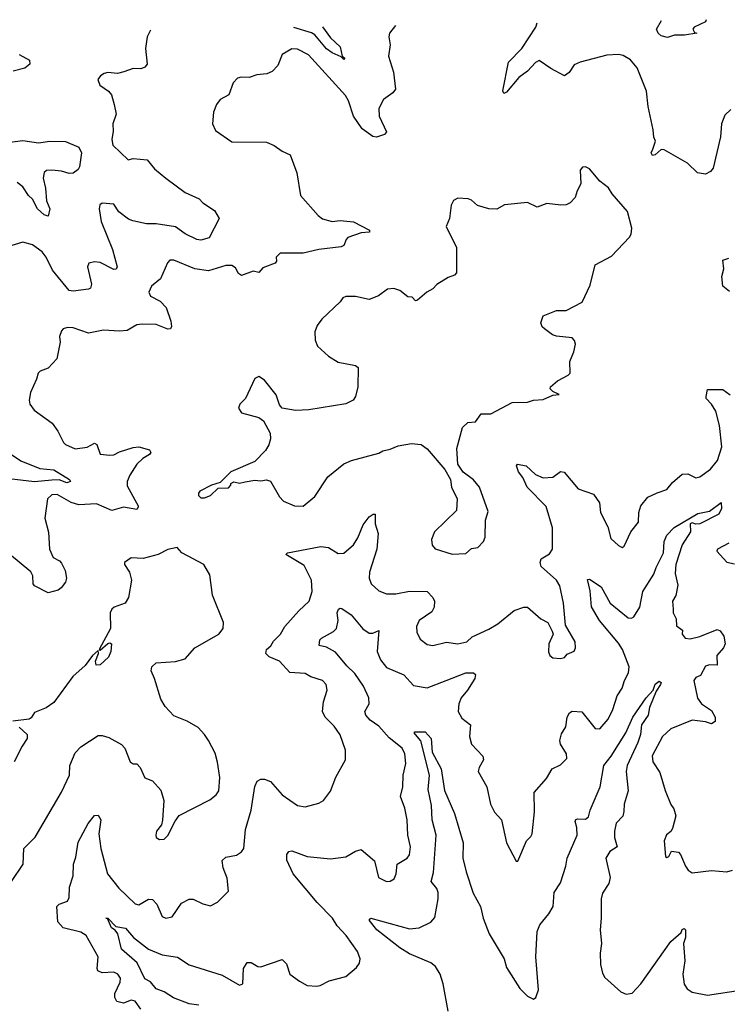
# Model space of a CAD drawing. Extents: x 2143765 to 2212931, y 878955 to 1017455.
# Tile 299 of 309: x 2178739 to 2182398, y 1012160 to 1017254. Entities that reach past the tile are written whole.
import ezdxf

# ---------------------------------------------------------------- set-up
doc = ezdxf.new("R2010")
doc.units = 0

msp = doc.modelspace()

# ---------------------------------------------------------------- linework, layer by layer
at = {"layer": '0CON20XD'}
for points in [[(2182288.2, 1017254.3), (2182285, 1017242.9), (2182226.2, 1017215), (2182218.8, 1017205), (2182227.5, 1017187.5), (2182240, 1017185), (2182175.8, 1017174.2), (2182125, 1017174.2), (2182088.7, 1017161.3), (2182055, 1017170), (2182040.4, 1017185), (2182031.4, 1017205), (2182057.5, 1017249.9)], [(2179414.1, 1017199.8), (2179397.5, 1017165), (2179388.8, 1017105), (2179398, 1017025), (2179385, 1017008.8), (2179365, 1017000), (2179325, 1017001.2), (2179276.2, 1016983.8), (2179245, 1016976.7), (2179195, 1016981.2), (2179175, 1016976.2), (2179156.1, 1016963.9), (2179142.5, 1016945), (2179152.5, 1016915), (2179197.5, 1016885), (2179213.3, 1016865), (2179227.5, 1016815), (2179237.1, 1016765), (2179220.6, 1016715), (2179222.3, 1016677.7), (2179214.3, 1016635), (2179220.8, 1016605), (2179300, 1016530), (2179325, 1016535.9), (2179398.4, 1016528.4), (2179435, 1016483.3), (2179494.1, 1016434.1), (2179595, 1016360.9), (2179666.6, 1016326.6), (2179685, 1016306.7), (2179746.2, 1016266.2), (2179770, 1016225), (2179717.5, 1016125), (2179675, 1016113.4), (2179655, 1016116.2), (2179595, 1016146), (2179545, 1016183.2), (2179445, 1016198.4), (2179395, 1016197.7), (2179324.1, 1016214.1), (2179301.6, 1016221.6), (2179250.6, 1016260.6), (2179225, 1016299.5), (2179165.8, 1016304.2), (2179153, 1016297), (2179150, 1016275), (2179159.3, 1016209.3), (2179218.9, 1016065), (2179242, 1015975), (2179237.1, 1015962.9), (2179225, 1015962), (2179155, 1015997.8), (2179125, 1016001.9), (2179095.7, 1015994.3), (2179089.4, 1015975), (2179109.4, 1015885), (2179104.2, 1015865.8), (2179095, 1015860.8), (2179015, 1015849.5), (2178995, 1015853.1), (2178908.2, 1015958.3), (2178875.9, 1016025.9), (2178855, 1016053.5), (2178805, 1016088.9), (2178755, 1016102.9), (2178617.4, 1016062.6)], [(2180681.6, 1017223.8), (2180651.4, 1017185), (2180647.5, 1017165), (2180654.3, 1017125), (2180645.8, 1017065), (2180672.2, 1016982.2), (2180681.5, 1016895), (2180668.1, 1016875), (2180619.2, 1016840.8), (2180595.4, 1016795), (2180598.2, 1016755), (2180635.8, 1016674.2), (2180625, 1016660), (2180584.1, 1016645.9), (2180565, 1016650.6), (2180509.6, 1016689.6), (2180464.7, 1016754.7), (2180438.7, 1016835), (2180422.7, 1016862.7), (2180231.6, 1017071.6), (2180175, 1017101.2), (2180145, 1017103.1), (2180096, 1017075), (2180072.7, 1017017.3), (2180044.2, 1016985.8), (2180015.7, 1016974.3), (2179965, 1016968.8), (2179925, 1016955.8), (2179883, 1016957), (2179865, 1016951.2), (2179841.7, 1016928.3), (2179820, 1016865), (2179775, 1016841.4), (2179755.6, 1016815), (2179740.8, 1016775), (2179736.2, 1016715), (2179751.7, 1016681.7), (2179835, 1016622.5), (2180015, 1016620), (2180055, 1016603.8), (2180095, 1016573.8), (2180136.7, 1016555), (2180172.3, 1016462.3), (2180191.2, 1016345), (2180281.7, 1016241.7), (2180305, 1016224), (2180355, 1016210), (2180395, 1016214.5), (2180465, 1016207.9), (2180546.7, 1016165), (2180547.5, 1016155), (2180505, 1016152.2), (2180435, 1016126.5), (2180427, 1016117), (2180413.8, 1016086.2), (2180401.2, 1016078.8), (2180285, 1016064.6), (2180205, 1016046.9), (2180085, 1016045.6), (2180064.1, 1016025.9), (2180067.1, 1016005), (2180060, 1015995), (2179995, 1015970.5), (2179975, 1015946.1), (2179945, 1015952.5), (2179885, 1015931.1), (2179870.4, 1015940.4), (2179855, 1015971.2), (2179835, 1015982.5), (2179805, 1015982), (2179715, 1015954.3), (2179645, 1015965.7), (2179535, 1016010), (2179515, 1016010), (2179503.1, 1015996.9), (2179467.2, 1015912.8), (2179420.8, 1015875), (2179406.9, 1015845), (2179415, 1015824.4), (2179465, 1015798.5), (2179495.7, 1015765.7), (2179519.6, 1015695), (2179523, 1015667), (2179518, 1015655), (2179505, 1015652.2), (2179445, 1015677.7), (2179371.2, 1015678.8), (2179345, 1015675.7), (2179295, 1015646.9), (2179255, 1015641.9), (2179172.1, 1015647.9), (2179095, 1015632.9), (2179015, 1015660), (2178985, 1015661.4), (2178963.8, 1015655), (2178954.2, 1015645), (2178944, 1015615), (2178948, 1015585), (2178930.3, 1015499.7), (2178885, 1015452), (2178844.1, 1015435.9), (2178833.3, 1015425), (2178826.2, 1015395), (2178794.3, 1015325.7), (2178788, 1015285), (2178791.2, 1015265), (2178813.4, 1015233.4), (2178906.8, 1015166.8), (2178935.5, 1015125.5), (2178965, 1015066.2), (2178975.8, 1015055.8), (2179025, 1015034.3), (2179086.9, 1015043.1), (2179125, 1015062.5), (2179136.7, 1015056.7), (2179155, 1015006.2), (2179205, 1015001.5), (2179225, 1015003.2), (2179255, 1015019.1), (2179325, 1015040.5), (2179355, 1015043.3), (2179409.5, 1015029.5), (2179416, 1015015), (2179409.4, 1015005), (2179375, 1014983.6), (2179345, 1014954.6), (2179307.4, 1014897.4), (2179294.3, 1014865), (2179295, 1014842), (2179352.2, 1014735), (2179345, 1014720), (2179275, 1014731.6), (2179215, 1014715.4), (2179135, 1014749.6), (2179045, 1014744.8), (2179005, 1014756.2), (2178932.3, 1014797.7), (2178904.7, 1014795.3), (2178882.9, 1014775), (2178869.4, 1014675), (2178887, 1014603), (2178892.9, 1014515), (2178911.5, 1014471.5), (2178945, 1014453.8), (2178955, 1014442), (2178974.3, 1014405), (2178980, 1014365), (2178975, 1014343.8), (2178953.8, 1014315), (2178936.9, 1014303.1), (2178885, 1014289.3), (2178815.8, 1014325), (2178807.6, 1014335), (2178806.4, 1014376.4), (2178797, 1014397), (2178685, 1014488.4)], [(2180303.5, 1017216.6), (2180345, 1017160.7), (2180395, 1017113.6), (2180405.9, 1017065.9), (2180420, 1017055), (2180415, 1017047.5), (2180401.7, 1017061.7), (2180355, 1017082.5), (2180325, 1017104.1), (2180265.1, 1017175.1), (2180246.8, 1017186.8), (2180155.6, 1017213.8)], [(2182415, 1016788.8), (2182385, 1016760), (2182366.9, 1016715), (2182362.4, 1016647.6), (2182325, 1016486), (2182311.1, 1016468.9), (2182285, 1016455.6), (2182242.6, 1016462.6), (2182191.7, 1016511.7), (2182071.4, 1016581.4), (2182055, 1016582.2), (2182024, 1016555), (2182011.5, 1016551.5), (2182004.5, 1016565), (2182012.9, 1016585), (2182027.1, 1016625), (2182016.8, 1016646.8), (2182014.4, 1016685), (2181987.5, 1016805), (2181979.4, 1016885), (2181931.4, 1017005), (2181896.2, 1017046.2), (2181858.3, 1017068.3), (2181835, 1017073.5), (2181775, 1017070), (2181636.2, 1017033.8), (2181605, 1017020), (2181579.5, 1016980.5), (2181555, 1016963.8), (2181485, 1017001.4), (2181425, 1017042.5), (2181405, 1017032.9), (2181365, 1016987.1), (2181319.2, 1016955), (2181255, 1016878.8), (2181242, 1016872), (2181236.4, 1016886.4), (2181265.8, 1017034.2), (2181335.3, 1017104.7), (2181406.8, 1017215), (2181415.2, 1017237.7)], [(2178735, 1017074.2), (2178790, 1017045), (2178790.8, 1017025), (2178765, 1017002.9), (2178705, 1016988.5)], [(2178675, 1016619.6), (2178755, 1016629.1), (2178835, 1016616.5), (2178894.1, 1016625.9), (2178975, 1016624.6), (2179044.3, 1016595), (2179057.7, 1016565), (2179047.9, 1016492.1), (2179040.6, 1016479.4), (2179015, 1016460.4), (2178995, 1016458.8), (2178955, 1016471.2), (2178904.4, 1016475.6), (2178876.8, 1016473.2), (2178865, 1016464.3), (2178860.2, 1016435), (2178871.8, 1016381.8), (2178876.4, 1016316.4), (2178894.3, 1016275), (2178885, 1016237.5), (2178865, 1016244.3), (2178830.5, 1016275), (2178804, 1016325), (2178784.2, 1016344.2), (2178755, 1016389.2), (2178725, 1016412.3)], [(2180975, 1014488.8), (2181045, 1014492), (2181075, 1014518.8), (2181107.3, 1014522.7), (2181136.7, 1014555), (2181146.1, 1014576.1), (2181147.5, 1014665), (2181161.2, 1014708.8), (2181115.7, 1014835), (2181085, 1014872.9), (2181032.4, 1014912.4), (2181004, 1014954), (2180998.6, 1015035), (2181028.6, 1015145), (2181055, 1015170), (2181095, 1015173.8), (2181125, 1015214.2), (2181175, 1015214.3), (2181285, 1015273.1), (2181365, 1015275.8), (2181395, 1015285.7), (2181445, 1015288.6), (2181495, 1015311.2), (2181527.5, 1015315), (2181495, 1015330), (2181482, 1015345), (2181483.8, 1015355), (2181518.8, 1015385), (2181575, 1015414.4), (2181584.4, 1015425), (2181582.9, 1015485), (2181604, 1015535), (2181612, 1015575), (2181608, 1015595), (2181595, 1015608), (2181515, 1015616.2), (2181494.3, 1015624.3), (2181452.5, 1015655), (2181440, 1015665), (2181433.3, 1015685), (2181445, 1015722.5), (2181515, 1015750), (2181565, 1015748.8), (2181647.6, 1015792.4), (2181688.8, 1015881.2), (2181714.5, 1015985.5), (2181799.1, 1016030.9), (2181891.7, 1016128.3), (2181901.2, 1016145), (2181904, 1016175), (2181881.7, 1016261.7), (2181802.7, 1016352.7), (2181782.5, 1016385), (2181738.6, 1016418.6), (2181685, 1016483.3), (2181665, 1016493.3), (2181649.3, 1016490.7), (2181636.7, 1016475), (2181640, 1016405), (2181620.5, 1016369.5), (2181611.2, 1016335), (2181585, 1016307.5), (2181563.6, 1016296.4), (2181536, 1016294), (2181465, 1016304), (2181415, 1016284.3), (2181365, 1016308.8), (2181245, 1016296), (2181205, 1016273.8), (2181165, 1016276), (2181105, 1016292.5), (2181075, 1016320), (2181057.5, 1016327.5), (2181005, 1016331.4), (2180981.7, 1016318.3), (2180970, 1016295), (2180960.8, 1016225), (2180944.3, 1016185), (2180998, 1016075), (2180998, 1015945), (2180987, 1015933), (2180955, 1015920.6), (2180895.6, 1015884.4), (2180875, 1015861.2), (2180843.3, 1015845), (2180795, 1015803.3), (2180785, 1015800), (2180768.3, 1015818.3), (2180745, 1015820), (2180705, 1015853.3), (2180673.6, 1015863.6), (2180640.5, 1015859.5), (2180594.2, 1015825.8), (2180545, 1015805.8), (2180475, 1015821.9), (2180425, 1015822.5), (2180408.8, 1015815), (2180395, 1015794), (2180301.2, 1015705), (2180277.3, 1015672.7), (2180265, 1015640), (2180265.7, 1015595.7), (2180279.2, 1015565), (2180335, 1015512.5), (2180385, 1015482.5), (2180475.7, 1015465.7), (2180488.8, 1015455), (2180486.7, 1015355), (2180474.4, 1015305), (2180462.5, 1015285), (2180425, 1015266.9), (2180233.8, 1015236.2), (2180165, 1015232.8), (2180095, 1015244), (2180082.3, 1015262.3), (2180065, 1015313.3), (2180005, 1015388.8), (2179975, 1015407.5), (2179955, 1015397.5), (2179906.2, 1015293.8), (2179877.5, 1015265), (2179870, 1015245), (2179885, 1015220), (2179975, 1015196.2), (2179998.8, 1015178.8), (2180034, 1015115), (2180036, 1015085), (2180026.2, 1015055), (2180010, 1015025), (2179955, 1014968.8), (2179830, 1014915), (2179775, 1014860), (2179730, 1014845), (2179670, 1014815), (2179662.5, 1014805), (2179663, 1014793), (2179675, 1014780), (2179695, 1014780), (2179725, 1014792.5), (2179765, 1014830), (2179818.3, 1014831.7), (2179830, 1014845), (2179830, 1014855), (2179845, 1014862.5), (2179875, 1014856.7), (2179905, 1014863.8), (2179955, 1014872.5), (2179985, 1014867.5), (2180015, 1014873.3), (2180035, 1014866.7), (2180081.2, 1014785), (2180102.7, 1014762.7), (2180158.8, 1014738.8), (2180205, 1014737.5), (2180265, 1014788), (2180331.1, 1014888.9), (2180415, 1014955.7), (2180455, 1014974), (2180595, 1015012), (2180615.9, 1015024.1), (2180655, 1015031.4), (2180695, 1015049.4), (2180765, 1015060.6), (2180815, 1015055.8), (2180845, 1015033.8), (2180936.1, 1014926.1), (2180965.8, 1014875.8), (2180972, 1014835), (2181000, 1014775), (2180997.5, 1014715), (2180883.3, 1014605), (2180868.8, 1014565), (2180871.2, 1014535), (2180886.4, 1014516.4), (2180975, 1014488.8)], [(2182408.1, 1015848.1), (2182374.2, 1015875), (2182368.8, 1015925), (2182380, 1015965), (2182375, 1016010), (2182405, 1016020)], [(2180883.5, 1014245), (2180881.1, 1014215), (2180869.1, 1014190.9), (2180805, 1014146), (2180790.8, 1014115), (2180792.9, 1014085), (2180808.9, 1014048.9), (2180845, 1014020.8), (2180875, 1014015.7), (2180945, 1014034.3), (2181005, 1014025.6), (2181050, 1014035), (2181078.7, 1014061.3), (2181165, 1014100), (2181211.7, 1014128.3), (2181295, 1014196.9), (2181345, 1014214), (2181363.8, 1014213.8), (2181432.5, 1014155), (2181468.8, 1014135), (2181491.2, 1014091.2), (2181496.7, 1014075), (2181474.2, 1014024.2), (2181473.8, 1013983.8), (2181480, 1013965), (2181495, 1013952.5), (2181535, 1013948.8), (2181555, 1013953.3), (2181569.3, 1013970.7), (2181605, 1013987.5), (2181613.3, 1014005), (2181611.2, 1014035), (2181560.7, 1014120.7), (2181550, 1014235), (2181531.4, 1014325), (2181514.4, 1014355), (2181435.6, 1014425), (2181429.5, 1014445), (2181434.2, 1014465), (2181478.8, 1014491.2), (2181493.6, 1014515), (2181492.9, 1014625), (2181460.9, 1014735), (2181362.3, 1014835), (2181340, 1014885), (2181318.2, 1014915), (2181308.1, 1014945), (2181313.3, 1014955), (2181358, 1014945), (2181405, 1014901.1), (2181445, 1014884.5), (2181495, 1014887.5), (2181535, 1014916.2), (2181553.9, 1014913.9), (2181627, 1014827), (2181705, 1014800), (2181736.2, 1014755), (2181742.5, 1014705), (2181780.2, 1014630.2), (2181795, 1014570), (2181835, 1014533.3), (2181853.9, 1014523.9), (2181865, 1014530), (2181898, 1014605), (2181937.5, 1014655), (2181940, 1014705), (2181950.3, 1014739.7), (2181986.3, 1014783.7), (2182034.1, 1014805.9), (2182085, 1014823.3), (2182115, 1014859.4), (2182165, 1014903.1), (2182194.3, 1014904.3), (2182235, 1014882.9), (2182255, 1014888.6), (2182310.6, 1014929.4), (2182346.7, 1014973.3), (2182368.6, 1015045), (2182356.6, 1015155), (2182337.9, 1015227.9), (2182315.4, 1015265.4), (2182288, 1015295), (2182288, 1015305), (2182295, 1015340), (2182375, 1015340), (2182413, 1015313)], [(2178685, 1015012), (2178745, 1014971.8), (2178842.6, 1014932.6), (2178915, 1014924.3), (2178995.8, 1014875), (2179002, 1014865), (2178982.6, 1014857.4), (2178942.8, 1014872.8), (2178905, 1014872.1), (2178815, 1014862.5), (2178655, 1014881.5)], [(2179665, 1012155.3), (2179615, 1012162.9), (2179533.9, 1012193.9), (2179485, 1012223.9), (2179445, 1012240), (2179415, 1012275.5), (2179385, 1012290.8), (2179346.3, 1012375), (2179264.4, 1012445), (2179245.4, 1012525), (2179232.5, 1012542.5), (2179212.9, 1012555), (2179193.3, 1012603.3), (2179184, 1012606), (2179195, 1012605.6), (2179235, 1012562.5), (2179285, 1012553), (2179327.9, 1012505), (2179403.8, 1012445), (2179475, 1012415.3), (2179555, 1012403.3), (2179615, 1012363.6), (2179785, 1012310.6), (2179875, 1012258.8), (2179892.5, 1012265), (2179895.8, 1012344.2), (2179915, 1012376.7), (2179935, 1012376.2), (2179970, 1012355), (2179985, 1012352.9), (2180095, 1012392), (2180118.3, 1012368.3), (2180135.7, 1012315.7), (2180185, 1012278.8), (2180225, 1012257.5), (2180275, 1012252.9), (2180292.4, 1012257.6), (2180339.1, 1012280.9), (2180425, 1012304), (2180480, 1012350), (2180495, 1012372.5), (2180499.2, 1012395), (2180485, 1012433.3), (2180426.9, 1012515), (2180379.5, 1012565), (2180355.3, 1012605.3), (2180276.8, 1012686.8), (2180152.8, 1012835), (2180119.5, 1012905), (2180120, 1012935), (2180130, 1012950), (2180145, 1012954.2), (2180225, 1012924.5), (2180345, 1012912.9), (2180425, 1012922.9), (2180475, 1012951.4), (2180505, 1012961.2), (2180572.7, 1012902.7), (2180594, 1012815), (2180635, 1012795.8), (2180655, 1012796), (2180675, 1012808.8), (2180685.5, 1012834.5), (2180690, 1012885), (2180742, 1012915), (2180755, 1012933.3), (2180760, 1012975), (2180745.4, 1013035.4), (2180741.8, 1013115), (2180730, 1013175), (2180707.5, 1013235), (2180719.2, 1013285), (2180721.1, 1013345), (2180735.5, 1013405), (2180730.4, 1013455), (2180716.4, 1013485), (2180649.1, 1013539.1), (2180595, 1013599.4), (2180550.6, 1013630.6), (2180528.1, 1013655), (2180522.9, 1013675), (2180545.4, 1013715), (2180544.1, 1013745), (2180516.5, 1013805), (2180471.9, 1013871.9), (2180430.7, 1013910.7), (2180371.8, 1013981.8), (2180325, 1014007.5), (2180286.7, 1014016.7), (2180290.6, 1014045), (2180299.4, 1014055), (2180361.4, 1014088.6), (2180377.5, 1014105), (2180385.5, 1014145), (2180380.9, 1014185), (2180386.4, 1014203.6), (2180395, 1014210), (2180405, 1014207.3), (2180453.3, 1014175), (2180512.2, 1014102.2), (2180545, 1014080), (2180565, 1014080), (2180595, 1014093.3), (2180586.4, 1013985), (2180605, 1013942), (2180635, 1013901.9), (2180724.2, 1013865), (2180775, 1013808.9), (2180845, 1013796.4), (2180944.2, 1013835), (2181045, 1013875.4), (2181084.3, 1013874.3), (2181095.8, 1013865.8), (2181091.5, 1013845), (2181054.6, 1013785), (2181020.6, 1013745), (2181009.1, 1013715), (2181006.5, 1013675), (2181025, 1013640.8), (2181070, 1013605), (2181064.5, 1013545), (2181074.4, 1013505), (2181133.6, 1013443.6), (2181136.7, 1013425), (2181114.3, 1013385), (2181110, 1013365), (2181154.4, 1013285), (2181172.5, 1013195), (2181194.5, 1013154.5), (2181230, 1013115), (2181256.2, 1012995), (2181305, 1012900), (2181315, 1012900), (2181358.8, 1013005), (2181382.3, 1013027.7), (2181388.3, 1013041.7), (2181400, 1013155), (2181398.9, 1013255), (2181462.7, 1013327.3), (2181492.1, 1013377.9), (2181535, 1013398.8), (2181568.3, 1013431.7), (2181565.6, 1013455), (2181535.5, 1013505), (2181530.8, 1013525), (2181540.4, 1013559.6), (2181562.2, 1013595), (2181569.2, 1013645), (2181581.4, 1013668.6), (2181595, 1013675.7), (2181645, 1013672.9), (2181715, 1013587.5), (2181738, 1013585), (2181782.3, 1013635), (2181806.2, 1013685), (2181828.8, 1013755), (2181853.5, 1013795), (2181865.5, 1013835), (2181886.5, 1013875), (2181890.5, 1013905), (2181856, 1013995), (2181835, 1014028.2), (2181736.9, 1014145), (2181695.6, 1014215.6), (2181689.1, 1014299.1), (2181675, 1014357.5), (2181685, 1014358.8), (2181745, 1014319.4), (2181792.5, 1014235), (2181885, 1014160), (2181902.5, 1014157.5), (2181915, 1014164), (2181945.9, 1014215), (2181961.1, 1014295), (2182018.4, 1014385), (2182029.7, 1014420.3), (2182067.6, 1014495), (2182071.1, 1014555), (2182085, 1014586.7), (2182122.5, 1014627.5), (2182245, 1014699.2), (2182305, 1014710.5), (2182365, 1014755.7), (2182368.3, 1014725), (2182354.1, 1014695), (2182255, 1014646.1), (2182235, 1014644), (2182215, 1014651.1), (2182205.8, 1014645), (2182206.9, 1014605), (2182163.5, 1014536.5), (2182130.6, 1014435), (2182128.4, 1014388.4), (2182141.9, 1014328.1), (2182132, 1014275), (2182114, 1014245), (2182118, 1014205), (2182118, 1014185), (2182133.8, 1014155), (2182135, 1014117.5), (2182166.1, 1014096.1), (2182164, 1014075), (2182178.8, 1014055), (2182205, 1014051.1), (2182255, 1014062.1), (2182345, 1014099.2), (2182361.4, 1014091.4), (2182379.2, 1014065), (2182386.2, 1014025), (2182378.6, 1014005), (2182343.1, 1013965), (2182345, 1013914), (2182305, 1013915.5), (2182285, 1013908.9), (2182259.1, 1013860.9), (2182235, 1013851.2), (2182224.4, 1013835), (2182243.2, 1013743.2), (2182264.6, 1013714.6), (2182315, 1013679.2), (2182334.4, 1013645), (2182335, 1013622.5), (2182315, 1013611.2), (2182285, 1013621.5), (2182215, 1013629.2), (2182105, 1013585.4), (2182062.3, 1013545), (2182008.2, 1013445), (2182012.2, 1013415), (2182048.9, 1013358.9), (2182076.3, 1013266.3), (2182105, 1013193.3), (2182120.9, 1013170.9)], [(2179365, 1012134.4), (2179335, 1012175.5), (2179315, 1012181.1), (2179275, 1012166.2), (2179240, 1012175), (2179230.9, 1012195), (2179230.8, 1012215), (2179257.5, 1012275), (2179260.4, 1012295), (2179246.1, 1012315), (2179225, 1012325.7), (2179165, 1012322.4), (2179143.1, 1012333.1), (2179138.5, 1012345), (2179143.5, 1012405), (2179082.9, 1012515), (2179055, 1012532.2), (2178963.3, 1012555), (2178935.8, 1012585.8), (2178930, 1012665), (2178942.8, 1012677.2), (2178985, 1012694), (2178995, 1012712.5), (2178996.9, 1012765), (2179015.4, 1012825), (2179017.3, 1012885), (2179029.5, 1012920.5), (2179041, 1012999), (2179092.2, 1013095), (2179125, 1013137.1), (2179145, 1013138), (2179158.6, 1013115), (2179147.9, 1013042.1), (2179157.9, 1012965), (2179193.3, 1012835), (2179251.2, 1012761.2), (2179335, 1012680), (2179355, 1012674), (2179405, 1012702.9), (2179425, 1012701.4), (2179447.3, 1012677.3), (2179474.6, 1012614.6), (2179495, 1012605.8), (2179527.4, 1012612.6), (2179575, 1012682.5), (2179615, 1012704.3), (2179635, 1012704.2), (2179685, 1012679.2), (2179725, 1012670), (2179761.7, 1012688.3), (2179817.5, 1012745), (2179812.1, 1012812.1), (2179790.6, 1012865), (2179785.8, 1012904.2), (2179805, 1012921.4), (2179859.3, 1012930.7), (2179885, 1012948), (2179897.5, 1012965), (2179905.9, 1013065), (2179935.8, 1013165), (2179954.1, 1013285.9), (2179966.2, 1013313.8), (2179985, 1013324.4), (2180005, 1013324.5), (2180035, 1013312.2), (2180095, 1013244.3), (2180175, 1013188), (2180215, 1013180.8), (2180285, 1013200), (2180310, 1013215), (2180345, 1013263.3), (2180372.5, 1013335), (2180422.5, 1013425), (2180423.1, 1013475), (2180395, 1013553.8), (2180365, 1013599.2), (2180318.6, 1013645), (2180304.5, 1013674.5), (2180310, 1013725), (2180329.2, 1013785), (2180323.8, 1013815), (2180305, 1013835.8), (2180244.6, 1013854.6), (2180215, 1013871.1), (2180135.8, 1013875.8), (2180081.2, 1013935), (2180027.7, 1013957.7), (2180010.8, 1013975), (2180015, 1013995.7), (2180037.1, 1014015), (2180050.9, 1014039.1), (2180086.4, 1014075), (2180109.5, 1014115), (2180182.5, 1014195), (2180235.6, 1014245), (2180251.1, 1014295), (2180247.1, 1014355), (2180209.7, 1014429.7), (2180115, 1014487.5), (2180122.5, 1014495), (2180295, 1014528.6), (2180335, 1014524), (2180385, 1014491.9), (2180415, 1014493.3), (2180465, 1014537.1), (2180487.3, 1014572.7), (2180515, 1014640.8), (2180545, 1014682.5), (2180566.1, 1014696.1), (2180576, 1014695), (2180577.3, 1014645), (2180592.7, 1014595), (2180586.1, 1014515), (2180546.7, 1014395), (2180545.7, 1014365), (2180556, 1014335), (2180595, 1014299.2), (2180635, 1014283.3), (2180683.6, 1014283.6), (2180755, 1014298.2), (2180845, 1014296.2), (2180875.6, 1014265), (2180883.5, 1014245)], [(2182405, 1014545.8), (2182346.7, 1014515), (2182343.3, 1014505), (2182395, 1014446.7), (2182435, 1014438)], [(2178696.7, 1012795), (2178756.9, 1012885), (2178760.8, 1012965), (2178818.1, 1013025), (2178955, 1013256.7), (2178995.6, 1013345), (2178997.5, 1013395), (2179025, 1013460.8), (2179055, 1013491.9), (2179145, 1013550.6), (2179165, 1013550.8), (2179199.7, 1013539.7), (2179265, 1013504), (2179282, 1013485), (2179310, 1013415), (2179325, 1013404.2), (2179345, 1013403.8), (2179360.8, 1013385), (2179385, 1013331.2), (2179425, 1013316.7), (2179468.3, 1013268.3), (2179484.1, 1013214.1), (2179477.7, 1013112.3), (2179471.2, 1013088.8), (2179446.7, 1013055), (2179443.3, 1013035), (2179445, 1013022.5), (2179462.3, 1013012.3), (2179485, 1013014), (2179505, 1013033.3), (2179541.9, 1013108.1), (2179563.5, 1013136.5), (2179722.6, 1013217.4), (2179755, 1013244), (2179768.6, 1013265), (2179773.4, 1013333.4), (2179762.1, 1013412.1), (2179748.7, 1013458.7), (2179714.2, 1013525), (2179695, 1013556), (2179661.1, 1013591.1), (2179605, 1013624.4), (2179535, 1013651.9), (2179490.5, 1013700.5), (2179467.9, 1013737.9), (2179436, 1013845), (2179418, 1013885), (2179421.2, 1013905), (2179444.2, 1013925.8), (2179545, 1013934.2), (2179595, 1013948), (2179643.8, 1014005), (2179768, 1014075), (2179790, 1014105), (2179792, 1014135), (2179735, 1014277.5), (2179722.4, 1014382.4), (2179690, 1014435), (2179576.2, 1014496.2), (2179553, 1014523), (2179505, 1014513.8), (2179455, 1014487.5), (2179376.4, 1014466.4), (2179315, 1014470), (2179280, 1014445), (2179280, 1014435), (2179306.7, 1014395), (2179316.2, 1014355), (2179300.6, 1014265), (2179283.8, 1014235), (2179226.7, 1014215), (2179214.2, 1014205), (2179205.8, 1014185), (2179208, 1014105), (2179150, 1013995), (2179155, 1013992.5), (2179195, 1014026.7), (2179205, 1014030), (2179212.5, 1014025), (2179210, 1013985), (2179197.5, 1013955), (2179155, 1013916.2), (2179133.9, 1013913.9), (2179130, 1013935), (2179146.2, 1013975), (2179145, 1013990), (2179114.3, 1013965), (2179076.7, 1013913.3), (2179014.2, 1013855.8), (2178915, 1013720.8), (2178875, 1013694.2), (2178815, 1013670), (2178798.6, 1013641.4), (2178787.5, 1013635), (2178702.5, 1013625)], [(2180902.2, 1012737.8), (2180895, 1012759.5), (2180866.7, 1012795), (2180878.4, 1012841.6), (2180892.9, 1013035), (2180871.1, 1013115), (2180868, 1013188), (2180850.5, 1013270.5), (2180857.8, 1013345), (2180813.6, 1013523.6), (2180784.4, 1013555), (2180777.5, 1013565), (2180781.2, 1013568.8), (2180835, 1013570), (2180866, 1013535), (2180871.5, 1013465), (2180917.5, 1013377.5), (2180935.3, 1013265.3), (2180986.7, 1013146.7), (2181030.9, 1012995), (2181030.6, 1012915), (2181047.5, 1012845), (2181084.1, 1012734.1), (2181121.5, 1012665), (2181135.6, 1012605), (2181165.6, 1012525), (2181244, 1012395), (2181255, 1012350), (2181325, 1012242), (2181365, 1012201.2), (2181395, 1012186.7), (2181408, 1012195), (2181420.5, 1012235), (2181407.8, 1012405), (2181413.6, 1012536.4), (2181428.7, 1012571.3), (2181475, 1012627.1), (2181496.9, 1012665), (2181502.1, 1012737.9), (2181535, 1012787.5), (2181562.8, 1012875), (2181569.2, 1012915), (2181621.8, 1013035), (2181619.5, 1013075), (2181610.5, 1013105), (2181614.6, 1013115.4), (2181625, 1013120), (2181665, 1013116.9), (2181679.6, 1013130.4), (2181687.7, 1013165), (2181740.7, 1013285), (2181758.5, 1013395), (2181796.6, 1013443.4), (2181873.6, 1013565), (2181908.2, 1013645), (2181978.5, 1013745), (2182014.3, 1013785), (2182024, 1013816), (2182045, 1013832.5), (2182055.4, 1013825.4), (2182052.9, 1013815), (2182030, 1013780), (2181995.6, 1013695), (2181987.8, 1013655), (2181954.1, 1013605.9), (2181947.9, 1013555), (2181935.6, 1013515), (2181879.3, 1013395), (2181874.6, 1013365), (2181885.3, 1013265), (2181864.8, 1013195), (2181862.7, 1013157.3), (2181856.8, 1013133.2), (2181823.7, 1013096.3), (2181814.3, 1013055), (2181813.5, 1013023.5), (2181828.6, 1012975), (2181790.2, 1012949.8), (2181770, 1012915), (2181791.5, 1012815), (2181784.4, 1012785), (2181752.2, 1012735), (2181744.5, 1012705.5), (2181745.5, 1012605), (2181739.6, 1012545), (2181747.1, 1012475), (2181740, 1012425), (2181741.9, 1012365), (2181751.5, 1012321.5), (2181765, 1012298.8), (2181846.7, 1012225), (2181875, 1012212.9), (2181905, 1012217.8), (2181950, 1012265), (2182105, 1012485.5), (2182159.5, 1012530.5), (2182165, 1012546.2), (2182175, 1012551.2), (2182181.2, 1012545), (2182180.8, 1012505), (2182171.9, 1012475), (2182177.8, 1012385), (2182167.8, 1012315), (2182175, 1012263.3), (2182190.2, 1012240.2), (2182215, 1012222.2), (2182295, 1012206.4), (2182465, 1012232.1)], [(2178735, 1013593.3), (2178777.5, 1013555), (2178776.9, 1013535), (2178751.4, 1013495), (2178710, 1013415)], [(2182120.9, 1013170.9), (2182130.6, 1013135), (2182115, 1013070), (2182105.9, 1013054.1), (2182083.9, 1013036.1), (2182071.2, 1013005), (2182077.5, 1012925), (2182085, 1012920), (2182095.9, 1012924.1), (2182108.3, 1012951.7), (2182145, 1012946.7), (2182155.6, 1012935.6), (2182180.8, 1012875), (2182195, 1012853.8), (2182215, 1012840), (2182315, 1012851.4), (2182395, 1012845.6), (2182425, 1012854.5)], [(2180955, 1012123.8), (2180928.5, 1012265), (2180913.5, 1012315), (2180888.9, 1012355), (2180864, 1012375), (2180755, 1012420.3), (2180705, 1012451.3), (2180584.6, 1012545), (2180545.8, 1012595), (2180555, 1012605.6), (2180755, 1012550.4), (2180805, 1012554.5), (2180865, 1012584.3), (2180885, 1012609.2), (2180903.2, 1012705), (2180902.2, 1012737.8)]]:
    msp.add_lwpolyline(points, dxfattribs=at)

doc.saveas('drawing.dxf')
